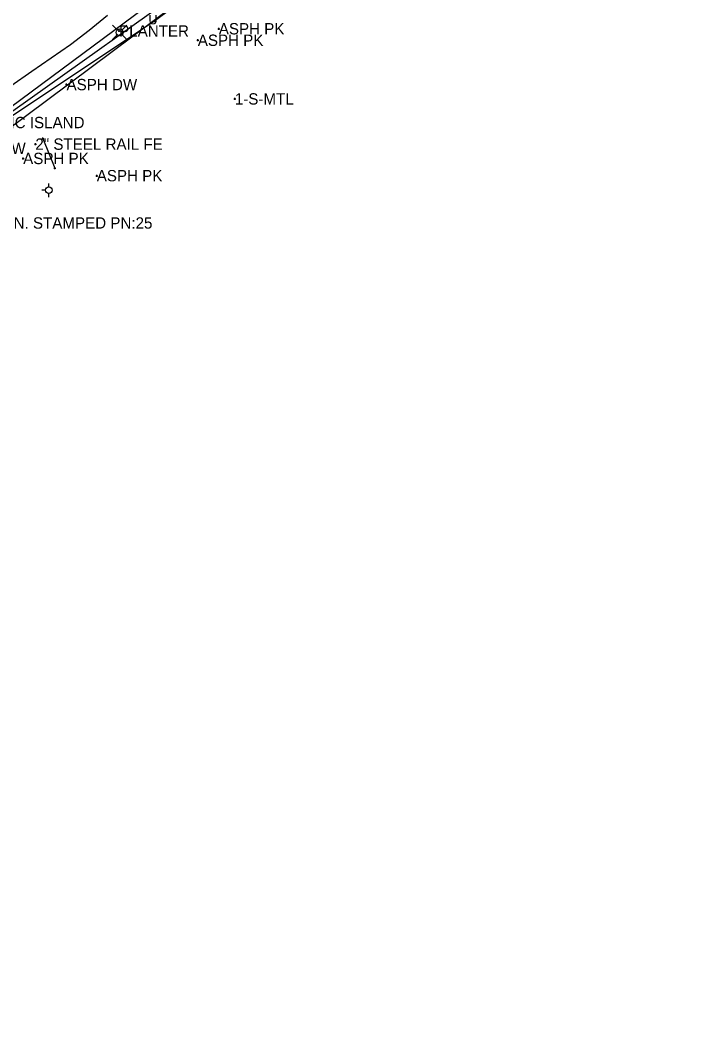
# Model space of a CAD drawing. Extents: x -1 to 1157254, y -1 to 2021979.
# Drawn here: x 1150431 to 1150854, y 2019100 to 2019736 of the extents above; entities that cross this region are included whole.
import ezdxf

# ---------------------------------------------------------------- set-up
doc = ezdxf.new("R2010")
doc.units = 0
for name, color, linetype in [('S_BUILDING_ANNOT', 7, 'Continuous'), ('S_CAL_CORNER_ANNOT', 7, 'Continuous'), ('S_CATCH_BASIN', 7, 'Continuous'), ('S_CONTOUR_MAJOR', 7, 'Continuous'), ('S_DROP_INLET', 7, 'Continuous'), ('S_DTM_PAVEMENT', 7, 'Continuous'), ('S_FENCE', 7, 'Continuous'), ('S_GAS_PUMP_ISLAND_ANNOT', 7, 'Continuous'), ('S_GAS_UTILITIES', 7, 'Continuous'), ('S_GATE', 7, 'Continuous')]:
    doc.layers.add(name, color=color, linetype=linetype)

msp = doc.modelspace()

# ---------------------------------------------------------------- linework, layer by layer
at = {"layer": 'S_BUILDING_ANNOT'}
for p, q in [((1150516.22, 2019735.37), (1150517.49, 2019735.37)), ((1150516.86, 2019734.73), (1150516.86, 2019736)), ((1150516.86, 2019735.37), (1150516.86, 2019735.37)), ((1150493.64, 2019729.21), (1150494.91, 2019729.22)), ((1150494.28, 2019728.58), (1150494.28, 2019729.85)), ((1150494.28, 2019729.22), (1150494.28, 2019729.22)), ((1150557.05, 2019730.63), (1150558.33, 2019730.63)), ((1150557.69, 2019729.99), (1150557.69, 2019731.26)), ((1150557.69, 2019730.63), (1150557.69, 2019730.63)), ((1150543.68, 2019723.32), (1150544.95, 2019723.32)), ((1150544.32, 2019722.69), (1150544.32, 2019723.96)), ((1150544.32, 2019723.32), (1150544.32, 2019723.32)), ((1150460.19, 2019695.13), (1150461.47, 2019695.13)), ((1150460.83, 2019694.49), (1150460.83, 2019695.77)), ((1150460.83, 2019695.13), (1150460.83, 2019695.13)), ((1150567.23, 2019686.02), (1150568.5, 2019686.03)), ((1150567.87, 2019685.39), (1150567.86, 2019686.66)), ((1150567.87, 2019686.03), (1150567.87, 2019686.03)), ((1150441.01, 2019656.63), (1150441.01, 2019657.91)), ((1150445.19, 2019660.8), (1150446.46, 2019660.81)), ((1150445.83, 2019660.17), (1150445.82, 2019661.44)), ((1150445.83, 2019660.8), (1150445.83, 2019660.8)), ((1150440.38, 2019657.27), (1150441.65, 2019657.27)), ((1150441.01, 2019657.27), (1150441.01, 2019657.27)), ((1150432.61, 2019648.17), (1150433.88, 2019648.17)), ((1150433.24, 2019647.53), (1150433.24, 2019648.81)), ((1150433.24, 2019648.17), (1150433.24, 2019648.17)), ((1150452.71, 2019642), (1150453.98, 2019642.01)), ((1150453.35, 2019641.37), (1150453.35, 2019642.64)), ((1150453.35, 2019642.01), (1150453.35, 2019642.01)), ((1150479.42, 2019637.21), (1150480.69, 2019637.22)), ((1150480.05, 2019636.58), (1150480.05, 2019637.85)), ((1150480.05, 2019637.22), (1150480.05, 2019637.22))]:
    msp.add_line(p, q, dxfattribs=at)
at = {"layer": 'S_CAL_CORNER_ANNOT'}
msp.add_lwpolyline([(1150682.05, 2019865.85), (1150601.54, 2019813.47), (1150510.58, 2019743.97), (1150405.28, 2019665.92), (1150310.69, 2019593.56), (1150188.92, 2019499.64), (1150039.45, 2019388.15), (1149962.15, 2019331.17), (1149944.63, 2019319.08), (1149774.15, 2019191.52), (1149712.73, 2019145.6), (1149665.81, 2019108.74), (1149605.46, 2019057.66), (1149527.46, 2018983.58), (1149450.12, 2018902.93), (1149278.32, 2018738.82), (1149257.2, 2018716.38), (1149237.23, 2018691.25), (1149165.09, 2018617.77), (1149125.26, 2018579.57), (1149069.5, 2018523.84), (1149012.03, 2018473.77), (1148938.88, 2018408.55)], dxfattribs=at)
at = {"layer": 'S_CATCH_BASIN'}
for p, q in [((1150492.97, 2019729.86), (1150489.99, 2019732.84)), ((1150496.14, 2019729.86), (1150499.13, 2019732.84)), ((1150492.97, 2019726.68), (1150489.99, 2019723.7)), ((1150496.14, 2019726.68), (1150499.13, 2019723.7)), ((1150447.44, 2019627.93), (1150445.12, 2019627.93)), ((1150449.54, 2019630.06), (1150449.54, 2019632.31)), ((1150449.61, 2019623.51), (1150449.61, 2019625.84))]:
    msp.add_line(p, q, dxfattribs=at)
for centre, radius in [((1150494.56, 2019728.28), 2.21), ((1150449.54, 2019627.95), 2.13)]:
    msp.add_circle(centre, radius, dxfattribs=at)
at = {"layer": 'S_DROP_INLET'}
for points in [[(1150852.18, 2019973.05), (1150778.54, 2019928.45), (1150770.16, 2019919.18), (1150703.8, 2019877.29), (1150608.63, 2019809.12), (1150513.43, 2019739.89), (1150405.92, 2019663.65), (1150352.2, 2019622.72), (1150343.81, 2019614.74), (1150336.72, 2019606.98), (1150314.89, 2019591.84), (1150193.25, 2019498.28), (1150112.69, 2019435.49), (1150059.59, 2019406.16), (1150037.88, 2019389.79), (1149962.99, 2019329.91), (1149914.05, 2019297.4), (1149863.26, 2019256.98)], [(1150853.56, 2019969.99), (1150781.71, 2019924.44), (1150774.41, 2019914.43), (1150697.13, 2019863.12), (1150609.24, 2019805.57), (1150516.58, 2019735.98), (1150408.74, 2019655.56), (1150359.48, 2019622.09), (1150352.77, 2019615.32), (1150355.2, 2019603.6), (1150359.35, 2019593.87)]]:
    msp.add_lwpolyline(points, dxfattribs=at)
at = {"layer": 'S_DTM_PAVEMENT'}
msp.add_lwpolyline([(1150445.83, 2019660.8), (1150453.35, 2019642.01)], dxfattribs=at)
at = {"layer": 'S_FENCE'}
msp.add_lwpolyline([(1150775.16, 2019913.88), (1150697.15, 2019862.05), (1150611.54, 2019805.47), (1150516.86, 2019735.37), (1150402.98, 2019659.79), (1150352.98, 2019622.15), (1150350.25, 2019606.72), (1150331.34, 2019598.55), (1150196.24, 2019490.87), (1150043.62, 2019380.11), (1149966.77, 2019324.72), (1149934.21, 2019308.48), (1149916.33, 2019289.12), (1149866.68, 2019250.91)], dxfattribs=at)
at = {"layer": 'S_GAS_PUMP_ISLAND_ANNOT'}
msp.add_lwpolyline([(1150425.39, 2019694.35), (1150438.68, 2019703.56), (1150451.02, 2019712.1), (1150463.3, 2019720.62), (1150475.18, 2019729.75), (1150486.94, 2019739.18)], dxfattribs=at)

# ---------------------------------------------------------------- texts
at = {"layer": 'S_CONTOUR_MAJOR'}
msp.add_text('U', height=6, dxfattribs=at).set_placement((1150512.95, 2019733.44))
at = {"layer": 'S_GAS_UTILITIES'}
msp.add_text('AHTD STD. MON. STAMPED PN:25', height=7.2, dxfattribs=at).set_placement((1150358.16, 2019603.54))
at = {"layer": 'S_GATE'}
for s, p in [('ASPH PK', (1150557.69, 2019727.03)), ('PLANTER', (1150494.28, 2019725.62)), ('ASPH PK', (1150544.32, 2019719.72)), ('ASPH DW', (1150460.83, 2019691.53)), ('1-S-MTL', (1150567.87, 2019682.43)), ('CONC ISLAND', (1150406.47, 2019667.41)), ('ASPH DW', (1150389.91, 2019650.98)), ('2" STEEL RAIL FE', (1150441.01, 2019653.67)), ('ASPH PK', (1150433.24, 2019644.57)), ('ASPH PK', (1150480.05, 2019633.62))]:
    msp.add_text(s, height=7.2, dxfattribs=at).set_placement(p)

doc.saveas('drawing.dxf')
